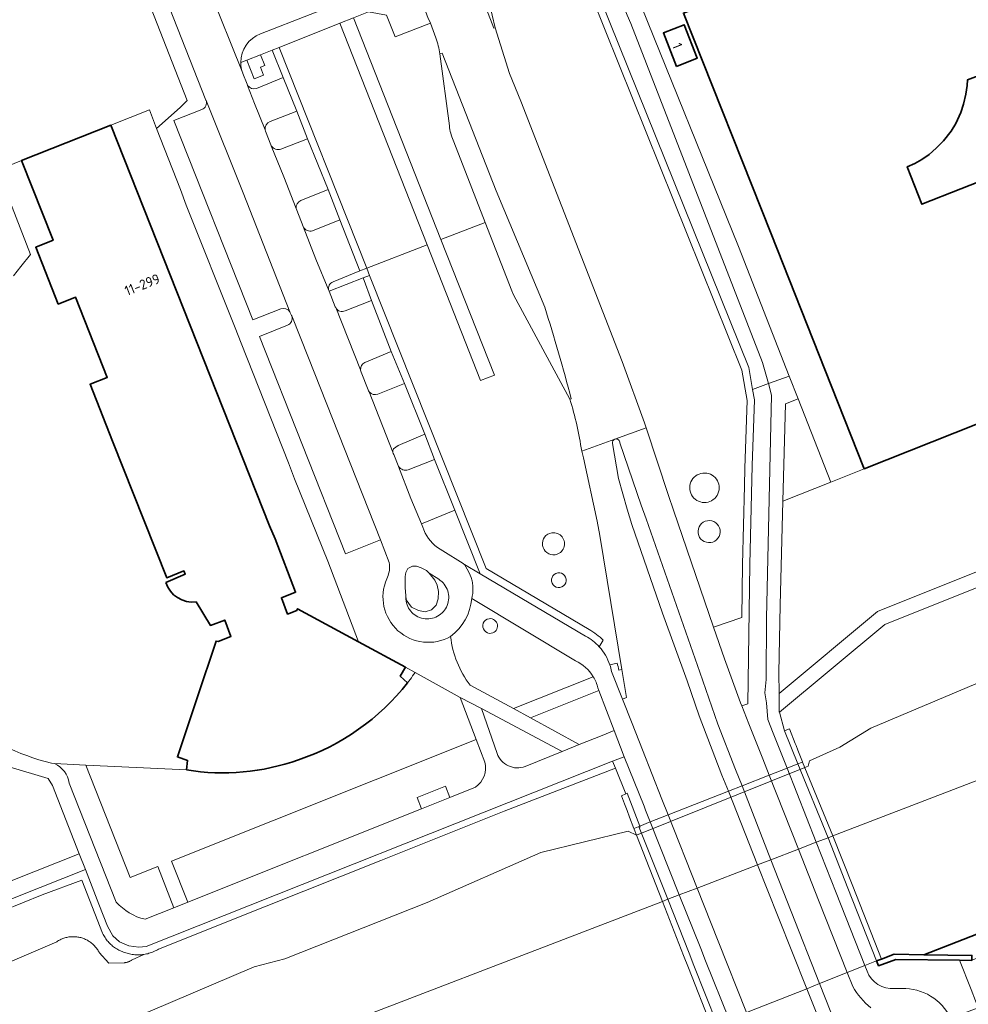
# Model space of a CAD drawing. Extents: x 150256 to 156914, y 461459 to 469481.
# Tile 289 of 656: x 154743 to 154871, y 464262 to 464395. Entities that reach past the tile are written whole.
import ezdxf
from ezdxf.enums import TextEntityAlignment as Align

# ---------------------------------------------------------------- set-up
doc = ezdxf.new("R2010")
doc.units = 0
doc.header["$LTSCALE"] = 0.75
for name, color, linetype, lineweight in [('B-RO-GK-BESCHOEIING-G', 251, 'GK-BESCHOEIING', 35), ('B-RO-GK-KADEMUUR-GV', 251, 'CONTINUOUS', 35), ('B-RO-GR-BEPLANTING_CULTUUR_BODEMBEDEKKER-GV', 251, 'CONTINUOUS', 18), ('B-RO-GR-BEPLANTING_CULTUUR_HEESTERS-GV', 251, 'CONTINUOUS', 18), ('B-RO-GR-GROENVOORZIENING-GV', 251, 'CONTINUOUS', 18), ('B-RO-GR-HAAG-GV', 251, 'CONTINUOUS', 13), ('B-RO-IE-TERREINAFSCHEIDING_KUNSTMATIG_MUUR-GV', 251, 'CONTINUOUS', 18), ('B-RO-KW-KUNSTWERK_DEK-GV', 6, 'CONTINUOUS', 18), ('B-RO-OG-BEBOUWING-GV', 6, 'CONTINUOUS', 35), ('B-RO-OG-BEBOUWING-T18', 1, 'CONTINUOUS', 18), ('B-RO-OG-TERREIN_CULTUURSCHEIDING-GV', 251, 'CONTINUOUS', 18), ('B-RO-OG-WATER_KANAAL-GV', 251, 'CONTINUOUS', 18), ('B-RO-OG-WATER_SLOOT-GV', 251, 'CONTINUOUS', 18), ('B-RO-VH-VERHARDING_ASFALT-GV', 251, 'CONTINUOUS', 18), ('B-RO-VH-VERHARDING_BETON-GV', 251, 'CONTINUOUS', 18), ('B-RO-VH-VERHARDING_BETONSTRAATSTEEN-GV', 251, 'CONTINUOUS', 18), ('B-RO-VH-VERHARDING_GRASBETONSTEEN-GV', 251, 'CONTINUOUS', 18), ('B-RO-VH-VERHARDING_TEGEL-GV', 251, 'CONTINUOUS', 18)]:
    doc.layers.add(name, color=color, linetype=linetype, lineweight=lineweight)
doc.styles.add('NLCS-ISO-M200-T18', font='NLCS-ISO.ttf', dxfattribs={"height": 360})
doc.linetypes.add('GK-BESCHOEIING', pattern='A,30,-5,[1,NLCS.SHX,S=1,R=0,X=0,Y=0],-5', length=40)

msp = doc.modelspace()

# ---------------------------------------------------------------- linework, layer by layer
at = {"layer": 'B-RO-GK-BESCHOEIING-G'}
msp.add_lwpolyline([(154865.431, 464268.328), (154889.642, 464277.747), (154916.198, 464288.565), (154936.714, 464296.84), (154976.403, 464312.458), (155000, 464321.854)], dxfattribs=at)
at = {"layer": 'B-RO-GK-KADEMUUR-GV'}
msp.add_lwpolyline([(154865.431, 464268.328), (154861.389, 464268.384), (154859.672, 464267.722), (154859.006, 464267.482), (154859.278, 464266.826), (154861.601, 464267.698), (154870.258, 464267.576), (154871.922, 464267.555), (154871.923, 464267.604), (154871.94, 464268.238)], close=True, dxfattribs=at)
at = {"layer": 'B-RO-GR-BEPLANTING_CULTUUR_BODEMBEDEKKER-GV'}
for points in [[(154778.23, 464377.56), (154781.86, 464378.94), (154780.41, 464382.69), (154776.77, 464381.28)], [(154776.093, 464380.166), (154776.14, 464380), (154776.887, 464378.117), (154776.89, 464378.111), (154776.941, 464378.008)], [(154782.55, 464366.47), (154786.23, 464367.94), (154784.66, 464372.06), (154780.95, 464370.59)], [(154780.327, 464369.494), (154780.39, 464369.28), (154781.27, 464367.06)], [(154789.388, 464360.073), (154784.773, 464358.273), (154785.6, 464356.16), (154785.702, 464356.057)], [(154786.94, 464355.63), (154790.55, 464357.03), (154789.388, 464360.073)], [(154791.41, 464344.34), (154795.02, 464345.75), (154793.2, 464350.09), (154789.64, 464348.63)], [(154789.046, 464347.601), (154789.047, 464347.591)], [(154789.11, 464347.31), (154790.06, 464344.91)], [(154795.52, 464334.06), (154799.09, 464335.47), (154797.77, 464338.88), (154794.14, 464337.38), (154793.53, 464336.91)], [(154793.55, 464336.13), (154794.14, 464334.63), (154794.208, 464334.504)], [(154803.13, 464321.236), (154805.258, 464319.978), (154801.83, 464328.59), (154797.309, 464326.753), (154797.8, 464325.47)], [(154800.19, 464323.09), (154802.95, 464321.348), (154803.055, 464321.28), (154803.13, 464321.236)]]:
    msp.add_lwpolyline(points, dxfattribs=at)
for points in [[(154776.77, 464381.28, 0.3579775), (154776.093, 464380.166)], [(154776.941, 464378.008, 0.378442), (154778.23, 464377.56)], [(154780.95, 464370.59, 0.3381558), (154780.327, 464369.494)], [(154781.27, 464367.06, 0.3625371), (154782.55, 464366.47)], [(154785.702, 464356.057, 0.4595489), (154786.94, 464355.63)], [(154789.64, 464348.63, 0.3148553), (154789.046, 464347.601)], [(154789.047, 464347.591, 0.0885087), (154789.11, 464347.31)], [(154790.06, 464344.91, 0.0821262), (154790.231, 464344.623)], [(154790.231, 464344.623, 0.3282648), (154791.41, 464344.34)], [(154793.53, 464336.91, 0.1785064), (154793.422, 464336.451)], [(154793.422, 464336.451, 0.1311116), (154793.55, 464336.13)], [(154794.208, 464334.504, 0.3278554), (154795.52, 464334.06)], [(154797.8, 464325.47, 0.1450728), (154800.19, 464323.09)]]:
    msp.add_lwpolyline(points, format="xyb", dxfattribs=at)
msp.add_lwpolyline([(154798.361, 464320.044), (154798.004, 464320.4), (154797.256, 464320.797), (154796.618, 464320.995), (154796.068, 464320.995), (154795.451, 464320.665), (154795.165, 464320.136), (154795.077, 464319.623), (154795.077, 464318.068), (154795.192, 464317.019), (154795.253, 464316.461), (154795.936, 464315.449), (154796.926, 464314.987), (154797.806, 464314.833), (154798.664, 464315.097), (154799.303, 464315.735), (154799.589, 464316.571), (154799.611, 464317.584), (154799.413, 464318.42), (154799.126, 464319.102)], close=True, dxfattribs=at)
at = {"layer": 'B-RO-GR-BEPLANTING_CULTUUR_HEESTERS-GV'}
for points in [[(154774.94, 464385.78), (154778.56, 464387.25), (154777.051, 464390.97), (154775.475, 464390.347), (154776.052, 464388.888), (154775.479, 464388.661), (154775.908, 464387.578), (154774.621, 464387.069), (154773.616, 464389.611), (154772.807, 464389.291)], [(154773.072, 464387.843), (154773.083, 464387.812), (154773.66, 464386.34), (154773.738, 464386.199), (154773.741, 464386.194)]]:
    msp.add_lwpolyline(points, dxfattribs=at)
for points in [[(154772.807, 464389.291, 0.0904727), (154773.072, 464387.843)], [(154773.741, 464386.194, 0.3453008), (154774.94, 464385.78)]]:
    msp.add_lwpolyline(points, format="xyb", dxfattribs=at)
at = {"layer": 'B-RO-GR-GROENVOORZIENING-GV'}
for points in [[(154840.726, 464302.047), (154841.575, 464302.346), (154841.826, 464321.227), (154842.153, 464334.63), (154842.467, 464343.535), (154842.207, 464344.978), (154841.674, 464347.938), (154821.535, 464398.026), (154820.355, 464398.351), (154840.746, 464347.565), (154841.464, 464343.463), (154841.14, 464334.269), (154841.083, 464331.912), (154840.826, 464321.248), (154840.73, 464314.027), (154836.914, 464312.722), (154838.381, 464308.423), (154840.576, 464302.455)], [(154784.66, 464372.06), (154786.23, 464367.94), (154788.968, 464361.035), (154789.887, 464361.395), (154777.993, 464391.342), (154777.051, 464390.97), (154778.56, 464387.25), (154780.41, 464382.69), (154781.86, 464378.94)]]:
    msp.add_lwpolyline(points, close=True, dxfattribs=at)
for points in [[(154820.023, 464312.411), (154806.062, 464320.667), (154790.275, 464360.418), (154789.388, 464360.073), (154790.55, 464357.03), (154793.2, 464350.09), (154795.02, 464345.75), (154797.77, 464338.88), (154799.09, 464335.47), (154801.83, 464328.59), (154805.258, 464319.978), (154819.55, 464311.53)], [(154821.415, 464310.069), (154821.955, 464310.954)], [(154823.821, 464307.851), (154822.847, 464307.615)], [(154823.08, 464306.72), (154824.563, 464302.966)], [(154824.563, 464302.966), (154825.103, 464303.189), (154824.477, 464306.975), (154824.062, 464306.906)]]:
    msp.add_lwpolyline(points, dxfattribs=at)
for points in [[(154821.955, 464310.954, 0.0770308), (154820.023, 464312.411)], [(154819.55, 464311.53, -0.0860345), (154821.415, 464310.069)], [(154822.847, 464307.615, -0.0322525), (154823.08, 464306.72)], [(154824.062, 464306.906, 0.0305876), (154823.821, 464307.851)]]:
    msp.add_lwpolyline(points, format="xyb", dxfattribs=at)
at = {"layer": 'B-RO-GR-HAAG-GV'}
for points in [[(154842.207, 464344.978), (154841.674, 464347.938), (154821.535, 464398.026), (154820.355, 464398.351), (154840.746, 464347.565), (154841.464, 464343.463), (154841.14, 464334.269), (154841.083, 464331.912), (154840.826, 464321.248), (154840.73, 464314.027), (154836.914, 464312.722), (154838.381, 464308.423), (154840.576, 464302.455), (154840.726, 464302.047), (154841.575, 464302.346), (154841.826, 464321.227), (154842.153, 464334.63), (154842.467, 464343.535)], [(154780.41, 464382.69), (154781.86, 464378.94), (154784.66, 464372.06), (154786.23, 464367.94), (154788.968, 464361.035), (154789.887, 464361.395), (154777.993, 464391.342), (154777.051, 464390.97), (154778.56, 464387.25)]]:
    msp.add_lwpolyline(points, close=True, dxfattribs=at)
for points in [[(154820.023, 464312.411), (154806.062, 464320.667), (154790.275, 464360.418), (154789.388, 464360.073), (154790.55, 464357.03), (154793.2, 464350.09), (154795.02, 464345.75), (154797.77, 464338.88), (154799.09, 464335.47), (154801.83, 464328.59), (154805.258, 464319.978), (154819.55, 464311.53)], [(154821.415, 464310.069), (154821.955, 464310.954)], [(154823.821, 464307.851), (154822.847, 464307.615)], [(154823.08, 464306.72), (154824.563, 464302.966), (154825.103, 464303.189), (154824.477, 464306.975)], [(154824.477, 464306.975), (154824.062, 464306.906)]]:
    msp.add_lwpolyline(points, dxfattribs=at)
for points in [[(154821.955, 464310.954, 0.0770308), (154820.023, 464312.411)], [(154819.55, 464311.53, -0.0860345), (154821.415, 464310.069)], [(154822.847, 464307.615, -0.0322525), (154823.08, 464306.72)], [(154824.062, 464306.906, 0.0305876), (154823.821, 464307.851)]]:
    msp.add_lwpolyline(points, format="xyb", dxfattribs=at)
at = {"layer": 'B-RO-IE-TERREINAFSCHEIDING_KUNSTMATIG_MUUR-GV'}
for points in [[(154848.349, 464296.044), (154848.09, 464296.706), (154847.982, 464296.983), (154847.22, 464298.933), (154846.837, 464298.792), (154846.538, 464298.682), (154848.317, 464294.182), (154848.81, 464294.376), (154848.976, 464294.441), (154848.962, 464294.476)], [(154853.098, 464284.437), (154848.976, 464294.441), (154848.81, 464294.376), (154848.317, 464294.182), (154852.437, 464284.183), (154855.128, 464277.343), (154859.006, 464267.482), (154859.672, 464267.722), (154855.787, 464277.602)], [(154825.532, 464286.96), (154826.1, 464285.453), (154826.25, 464285.503), (154826.92, 464285.766), (154825.212, 464290.221), (154825.032, 464290.14), (154824.435, 464289.871), (154824.852, 464288.763), (154825.192, 464287.86)], [(154826.1, 464285.453), (154826.14, 464285.337), (154826.463, 464284.512), (154829.972, 464275.554), (154832.84, 464268.231), (154833.498, 464266.565), (154836.644, 464258.594), (154837.398, 464258.892), (154834.252, 464266.863), (154833.594, 464268.529), (154830.729, 464275.845), (154826.845, 464285.574), (154826.96, 464285.662), (154826.92, 464285.766), (154826.25, 464285.503)]]:
    msp.add_lwpolyline(points, close=True, dxfattribs=at)
at = {"layer": 'B-RO-KW-KUNSTWERK_DEK-GV'}
msp.add_lwpolyline([(154841.365, 464260.469), (154849.541, 464263.719), (154851.288, 464264.414), (154855.04, 464265.906), (154857.423, 464266.853), (154859.006, 464267.482), (154859.672, 464267.722), (154855.787, 464277.602), (154853.098, 464284.437), (154848.976, 464294.441), (154848.81, 464294.376), (154848.317, 464294.182), (154846.87, 464293.612), (154844.454, 464292.662), (154840.769, 464291.213), (154838.924, 464290.487), (154830.765, 464287.279), (154830.763, 464287.278), (154828.326, 464286.319), (154826.92, 464285.766), (154826.25, 464285.503), (154826.1, 464285.453), (154826.14, 464285.337), (154826.463, 464284.512), (154829.972, 464275.554), (154832.84, 464268.231), (154833.498, 464266.565), (154836.644, 464258.594)], dxfattribs=at)
at = {"layer": 'B-RO-OG-BEBOUWING-GV'}
for points in [[(154844.7, 464366.042), (154852.843, 464345.507), (154857.326, 464334.202), (154915.515, 464357.276), (154914.766, 464359.146), (154920.095, 464361.261), (154913.504, 464377.925), (154922.957, 464381.656), (154919.496, 464411.404), (154899.173, 464409.058), (154899.97, 464402.151), (154883.885, 464404.44), (154879.715, 464414.577), (154832.827, 464395.984)], [(154831.901, 464388.77), (154834.708, 464389.883), (154832.91, 464394.419), (154830.102, 464393.306)], [(154867.079, 464377.653), (154868.086, 464378.68), (154869.108, 464379.959), (154869.745, 464381.019), (154870.448, 464382.517), (154870.816, 464383.66), (154871.116, 464384.988), (154871.298, 464386.182), (154871.331, 464386.938), (154876.503, 464388.898), (154879.932, 464380.232), (154874.255, 464377.952), (154875.724, 464374.224), (154865.144, 464370.069), (154863.161, 464375.152), (154864.176, 464375.58), (154865.132, 464376.137), (154866.123, 464376.828)]]:
    msp.add_lwpolyline(points, close=True, dxfattribs=at)
for points in [[(154795.41, 464305.19), (154794.44, 464306.09), (154795.13, 464307.31), (154788.784, 464310.746), (154780.52, 464315.22), (154780.391, 464314.982), (154779.163, 464314.509), (154778.308, 464316.73), (154780.23, 464317.47), (154777.45, 464324.69), (154776.712, 464326.463), (154755.175, 464380.792), (154743.064, 464375.991), (154747.35, 464365.18), (154745.007, 464364.251), (154748.066, 464356.535), (154750.405, 464357.462), (154754.707, 464346.603), (154752.37, 464345.677), (154755.429, 464337.961), (154759.715, 464327.15), (154762.773, 464319.434), (154765.104, 464320.358), (154765.27, 464319.94), (154762.635, 464318.81)], [(154766.78, 464316.16), (154768.7, 464312.97), (154770.63, 464313.69), (154771.48, 464311.47), (154769.73, 464310.81), (154769.45, 464310.84), (154766.893, 464303.159)], [(154766.893, 464303.159), (154764.221, 464295.133), (154765.59, 464294.66), (154765.45, 464293.38)]]:
    msp.add_lwpolyline(points, dxfattribs=at)
for points in [[(154762.635, 464318.81, 0.3624447), (154766.78, 464316.16)], [(154780.625, 464294.75, 0.1466392), (154795.41, 464305.19)], [(154765.45, 464293.38, 0.1263912), (154780.625, 464294.75)]]:
    msp.add_lwpolyline(points, format="xyb", dxfattribs=at)
at = {"layer": 'B-RO-OG-TERREIN_CULTUURSCHEIDING-GV'}
for points in [[(154948.45, 464350.66), (154904.878, 464333.155), (154859.115, 464314.848), (154845.794, 464303.762), (154845.818, 464301.251), (154845.834, 464301.194), (154860.152, 464313.108), (154905.622, 464331.298), (155038.151, 464384.543), (155166.514, 464435.982), (155179.114, 464431.981), (155179.294, 464434.025), (155167.902, 464437.64), (155166.436, 464438.106), (155037.406, 464386.399)], [(154840.73, 464314.027), (154840.826, 464321.248), (154841.083, 464331.912), (154841.14, 464334.269), (154841.464, 464343.463), (154840.746, 464347.565), (154820.355, 464398.351), (154810.16, 464401.16), (154806.065, 464399.2), (154807.292, 464393.987), (154809.253, 464387.782), (154810.756, 464384.058), (154824.507, 464348.773), (154827.552, 464340.454), (154827.781, 464339.756), (154830.796, 464330.588), (154831.493, 464328.602), (154836.914, 464312.722)], [(154777.993, 464391.342), (154789.887, 464361.395), (154798.075, 464364.569), (154786.24, 464394.604)], [(154788.1, 464395.34), (154786.24, 464394.604), (154798.075, 464364.569), (154805.327, 464346.163), (154807.188, 464346.896), (154799.94, 464365.291)], [(154852.795, 464332.405), (154846.301, 464329.83), (154845.919, 464315.698), (154845.768, 464306.532), (154845.794, 464303.762), (154859.115, 464314.848), (154904.878, 464333.155), (154948.45, 464350.66), (154946.518, 464355.856), (154944.787, 464355.15), (154940.093, 464367.022), (154915.515, 464357.276), (154857.326, 464334.202)], [(154848.368, 464343.702), (154846.658, 464343.012), (154846.301, 464329.83), (154852.795, 464332.405)], [(154821.789, 464298.064), (154823.45, 464298.72), (154821.364, 464304.152), (154812.068, 464300.442), (154818.69, 464296.84)]]:
    msp.add_lwpolyline(points, close=True, dxfattribs=at)
for points in [[(154799.276, 464392.616), (154798.512, 464394.62), (154793.728, 464392.785), (154792.56, 464395.716), (154790.135, 464396.145), (154788.1, 464395.34), (154799.94, 464365.291), (154805.932, 464367.614), (154802.312, 464376.894), (154801.591, 464378.754)], [(154801.095, 464380.696), (154799.801, 464390.448)], [(154817.437, 464343.647), (154809.771, 464357.773), (154809.561, 464358.312), (154805.932, 464367.614), (154799.94, 464365.291), (154807.188, 464346.896), (154805.327, 464346.163), (154798.075, 464364.569), (154789.887, 464361.395), (154790.275, 464360.418), (154806.062, 464320.667), (154820.023, 464312.411)], [(154824.477, 464306.975), (154821.47, 464325.171), (154821.127, 464327.111), (154819.265, 464335.669), (154819.027, 464336.588)], [(154818.19, 464308.19), (154804.123, 464316.617)], [(154821.955, 464310.954), (154821.415, 464310.069)], [(154822.847, 464307.615), (154823.821, 464307.851)], [(154751.806, 464294.043), (154757.833, 464278.793), (154761.548, 464280.276), (154763.753, 464274.695), (154765.61, 464275.436), (154763.405, 464281.017), (154804.739, 464297.516), (154802.55, 464303.22), (154796.445, 464306.585), (154796.106, 464306.114), (154795.936, 464305.881), (154795.762, 464305.649), (154795.41, 464305.19)], [(154824.062, 464306.906), (154824.477, 464306.975)], [(154803.91, 464304.88), (154809.785, 464301.684), (154820.603, 464306.001)], [(154820.603, 464306.001), (154809.785, 464301.684), (154812.068, 464300.442), (154821.364, 464304.152), (154821.23, 464304.5)], [(154811.36, 464293.84), (154816.383, 464295.857), (154816.386, 464295.862), (154805.44, 464301.69), (154807.563, 464295.621)], [(154805.92, 464294.44), (154804.739, 464297.516), (154763.405, 464281.017), (154765.61, 464275.436), (154797.32, 464288.085), (154797.317, 464288.093)], [(154740.565, 464274.252), (154745.871, 464276.426), (154751.237, 464278.448), (154754.073, 464271.238), (154754.149, 464271.084), (154754.231, 464270.933), (154754.318, 464270.786), (154754.409, 464270.641), (154754.506, 464270.499), (154754.608, 464270.361), (154754.714, 464270.226), (154754.824, 464270.095), (154754.94, 464269.968), (154755.059, 464269.845), (154755.183, 464269.726), (154755.307, 464269.614), (154755.436, 464269.506), (154755.568, 464269.402), (154755.704, 464269.303), (154755.842, 464269.209), (154755.984, 464269.119), (154756.129, 464269.034), (154756.276, 464268.953), (154756.427, 464268.878), (154756.579, 464268.808), (154756.734, 464268.743), (154756.891, 464268.684), (154757.05, 464268.629), (154757.217, 464268.57), (154757.386, 464268.517), (154757.557, 464268.47), (154757.729, 464268.428), (154757.903, 464268.393), (154758.078, 464268.363), (154758.253, 464268.339), (154758.43, 464268.321), (154758.607, 464268.309), (154758.784, 464268.302), (154758.961, 464268.302), (154759.138, 464268.308), (154759.315, 464268.32), (154759.492, 464268.337), (154759.667, 464268.361), (154759.842, 464268.391), (154760.015, 464268.426), (154760.187, 464268.467), (154760.358, 464268.514), (154760.527, 464268.566), (154760.694, 464268.624), (154760.859, 464268.688), (154761.021, 464268.757), (154761.182, 464268.832), (154761.339, 464268.912), (154761.494, 464268.997), (154761.646, 464269.088), (154776.043, 464274.811), (154791.787, 464281.121), (154808.516, 464287.806), (154823.611, 464293.612), (154823.213, 464294.585), (154759.959, 464269.427), (154758.985, 464269.339), (154757.629, 464269.525), (154756.379, 464270.083), (154755.448, 464270.907), (154754.731, 464272.21), (154753.58, 464275.19), (154751.753, 464279.863), (154742.527, 464276.225)], [(154759.83, 464273.13), (154763.753, 464274.695), (154761.548, 464280.276), (154757.833, 464278.793), (154751.806, 464294.043), (154747.551, 464294.25)], [(154741.664, 464278.357), (154750.915, 464282.005), (154747.3, 464291.25), (154746.7, 464292.22), (154741.41, 464293.78)], [(154765.45, 464293.38), (154751.806, 464294.043)], [(154749.55, 464291.59), (154755.92, 464275.47)], [(154797.317, 464288.093), (154796.73, 464289.63), (154800.55, 464291.16), (154801.16, 464289.63), (154804.63, 464291.06)], [(154735.797, 464264.942), (154747.858, 464270.089), (154747.972, 464270.163), (154748.088, 464270.233), (154748.207, 464270.3), (154748.328, 464270.362), (154748.451, 464270.42), (154748.576, 464270.474), (154748.703, 464270.523), (154748.831, 464270.568), (154748.961, 464270.609), (154749.092, 464270.645), (154749.224, 464270.677), (154749.358, 464270.704), (154749.492, 464270.727), (154749.627, 464270.745), (154749.762, 464270.758), (154749.898, 464270.767), (154750.034, 464270.771), (154750.17, 464270.77), (154750.306, 464270.765), (154750.441, 464270.755), (154750.577, 464270.741), (154750.711, 464270.721), (154750.845, 464270.698), (154750.978, 464270.669), (154751.11, 464270.637), (154751.241, 464270.599), (154751.373, 464270.557), (154751.503, 464270.51), (154751.631, 464270.458), (154751.757, 464270.403), (154751.882, 464270.342), (154752.004, 464270.278), (154752.124, 464270.209), (154752.241, 464270.136), (154752.356, 464270.059), (154752.468, 464269.978), (154752.577, 464269.894), (154752.683, 464269.805), (154752.787, 464269.713), (154752.886, 464269.618), (154752.983, 464269.519), (154753.076, 464269.416), (154753.165, 464269.311), (154753.251, 464269.202), (154753.332, 464269.091), (154753.41, 464268.977), (154753.484, 464268.86), (154753.554, 464268.741), (154753.619, 464268.619), (154754.898, 464267.172), (154756.987, 464267.235), (154757.07, 464267.244), (154757.152, 464267.256), (154757.233, 464267.271), (154757.314, 464267.288), (154757.395, 464267.308), (154757.474, 464267.332), (154757.553, 464267.357), (154757.631, 464267.386), (154757.708, 464267.417), (154757.783, 464267.451), (154757.858, 464267.488), (154757.931, 464267.527), (154758.002, 464267.569), (154758.072, 464267.613), (154759.667, 464268.361), (154759.492, 464268.337), (154759.315, 464268.32), (154759.138, 464268.308), (154758.961, 464268.302), (154758.784, 464268.302), (154758.607, 464268.309), (154758.43, 464268.321), (154758.253, 464268.339), (154758.078, 464268.363), (154757.903, 464268.393), (154757.729, 464268.428), (154757.557, 464268.47), (154757.386, 464268.517), (154757.217, 464268.57), (154757.05, 464268.629), (154756.891, 464268.684), (154756.734, 464268.743), (154756.579, 464268.808), (154756.427, 464268.878), (154756.276, 464268.953), (154756.129, 464269.034), (154755.984, 464269.119), (154755.842, 464269.209), (154755.704, 464269.303), (154755.568, 464269.402), (154755.436, 464269.506), (154755.307, 464269.614), (154755.183, 464269.726), (154755.059, 464269.845), (154754.94, 464269.968), (154754.824, 464270.095), (154754.714, 464270.226), (154754.608, 464270.361), (154754.506, 464270.499), (154754.409, 464270.641), (154754.318, 464270.786), (154754.231, 464270.933), (154754.149, 464271.084), (154754.073, 464271.238), (154751.237, 464278.448), (154745.871, 464276.426), (154740.565, 464274.252)], [(154871.922, 464267.555), (154870.258, 464267.576), (154871.825, 464263.611)]]:
    msp.add_lwpolyline(points, dxfattribs=at)
for points in [[(154799.801, 464390.448, 0.0410989), (154799.276, 464392.616)], [(154801.591, 464378.754, -0.0680065), (154801.095, 464380.696)], [(154819.027, 464336.588, 0.0371153), (154817.437, 464343.647)], [(154835.897, 464329.644, -1.0002762), (154835.455, 464333.619)], [(154835.455, 464333.619, 1.0002762), (154835.897, 464329.644)], [(154835.455, 464333.619, -1.0002209), (154835.897, 464329.644)], [(154835.897, 464329.644, 1.0002209), (154835.455, 464333.619)], [(154836.525, 464324.205, -1), (154836.082, 464327.172)], [(154836.082, 464327.172, 1), (154836.525, 464324.205)], [(154836.082, 464327.172, -0.9999018), (154836.525, 464324.205)], [(154836.525, 464324.205, 0.9999018), (154836.082, 464327.172)], [(154814.98, 464325.528, 1), (154815.422, 464322.56)], [(154815.422, 464322.56, -1), (154814.98, 464325.528)], [(154815.422, 464322.56, 1), (154814.98, 464325.528)], [(154814.98, 464325.528, -1), (154815.422, 464322.56)], [(154815.789, 464320.097, 1.000421), (154816.084, 464318.119)], [(154816.084, 464318.119, -1.000421), (154815.789, 464320.097)], [(154816.084, 464318.119, 1.000421), (154815.789, 464320.097)], [(154815.789, 464320.097, -1.000421), (154816.084, 464318.119)], [(154804.123, 464316.617, -0.2127144), (154801.261, 464311.464)], [(154806.768, 464311.9, -1.000421), (154806.473, 464313.878)], [(154806.473, 464313.878, 1.000421), (154806.768, 464311.9)], [(154806.473, 464313.878, -0.9994318), (154806.768, 464311.9)], [(154806.768, 464311.9, 0.9994318), (154806.473, 464313.878)], [(154820.023, 464312.411, -0.0770308), (154821.955, 464310.954)], [(154801.261, 464311.464, 0.1374483), (154803.91, 464304.88)], [(154821.415, 464310.069, -0.103386), (154822.847, 464307.615)], [(154820.603, 464306.001, 0.149051), (154818.19, 464308.19)], [(154823.821, 464307.851, -0.0305876), (154824.062, 464306.906)], [(154795.41, 464305.19, -0.1466392), (154780.625, 464294.75)], [(154821.23, 464304.5, 0.0741007), (154820.603, 464306.001)], [(154807.563, 464295.621, 0.4201554), (154811.36, 464293.84)], [(154747.551, 464294.25, -0.2547337), (154749.55, 464291.59)], [(154780.625, 464294.75, -0.1263912), (154765.45, 464293.38)], [(154804.63, 464291.06, 0.3135547), (154805.92, 464294.44)], [(154755.92, 464275.47, 0.1549117), (154759.83, 464273.13)]]:
    msp.add_lwpolyline(points, format="xyb", dxfattribs=at)
at = {"layer": 'B-RO-OG-WATER_KANAAL-GV'}
for points in [[(155176.887, 464410.714), (155116.149, 464389.895), (154991, 464337.401), (154853.098, 464284.437), (154852.437, 464284.183), (154850.831, 464283.566), (154848.419, 464282.64), (154844.688, 464281.207), (154842.881, 464280.513), (154834.684, 464277.365), (154832.266, 464276.436), (154830.729, 464275.845), (154829.972, 464275.554), (154776.076, 464254.855)], [(154776.076, 464254.855), (154829.972, 464275.554), (154830.729, 464275.845), (154832.266, 464276.436), (154834.684, 464277.365), (154842.881, 464280.513), (154844.688, 464281.207), (154848.419, 464282.64), (154850.831, 464283.566), (154852.437, 464284.183), (154853.098, 464284.437), (154991, 464337.401)], [(154873.306, 464305.434), (154858.234, 464299.031), (154854.047, 464296.482), (154849.911, 464294.615), (154849.723, 464293.876), (154849.282, 464293.698), (154826.463, 464284.512), (154825.352, 464285.097), (154813.509, 464282.189), (154798.076, 464275.417), (154778.78, 464267.761), (154774.62, 464266.695), (154760.52, 464260.664)], [(154841.365, 464260.469), (154849.541, 464263.719), (154851.288, 464264.414), (154855.04, 464265.906), (154857.423, 464266.853), (154859.006, 464267.482), (154859.672, 464267.722), (154861.389, 464268.384), (154865.431, 464268.328), (154881.47, 464274.568)]]:
    msp.add_lwpolyline(points, dxfattribs=at)
at = {"layer": 'B-RO-OG-WATER_SLOOT-GV'}
for points in [[(154905.622, 464331.298), (154860.152, 464313.108), (154845.834, 464301.194), (154846.538, 464298.682), (154846.837, 464298.792), (154847.22, 464298.933), (154847.982, 464296.983), (154848.09, 464296.706), (154848.349, 464296.044), (154848.962, 464294.476), (154848.976, 464294.441), (154848.81, 464294.376), (154848.317, 464294.182), (154846.87, 464293.612), (154844.454, 464292.662), (154840.769, 464291.213), (154838.924, 464290.487), (154830.765, 464287.279), (154830.763, 464287.278), (154828.326, 464286.319), (154826.92, 464285.766), (154826.25, 464285.503), (154826.1, 464285.453), (154826.14, 464285.337), (154826.463, 464284.512), (154849.282, 464293.698), (154849.723, 464293.876), (154849.911, 464294.615), (154854.047, 464296.482), (154858.234, 464299.031), (154873.306, 464305.434)], [(154826.463, 464284.512), (154826.14, 464285.337), (154826.1, 464285.453), (154825.532, 464286.96), (154825.192, 464287.86), (154824.852, 464288.763), (154824.435, 464289.871), (154825.032, 464290.14), (154823.611, 464293.612), (154808.516, 464287.806), (154791.787, 464281.121), (154776.043, 464274.811), (154761.646, 464269.088), (154761.494, 464268.997), (154761.339, 464268.912), (154761.182, 464268.832), (154761.021, 464268.757), (154760.859, 464268.688), (154760.694, 464268.624), (154760.527, 464268.566), (154760.358, 464268.514), (154760.187, 464268.467), (154760.015, 464268.426), (154759.842, 464268.391), (154759.667, 464268.361), (154758.072, 464267.613), (154758.002, 464267.569), (154757.931, 464267.527), (154757.858, 464267.488), (154757.783, 464267.451), (154757.708, 464267.417), (154757.631, 464267.386), (154757.553, 464267.357), (154757.474, 464267.332), (154757.395, 464267.308), (154757.314, 464267.288), (154757.233, 464267.271), (154757.152, 464267.256), (154757.07, 464267.244), (154756.987, 464267.235), (154754.898, 464267.172), (154753.619, 464268.619), (154753.554, 464268.741), (154753.484, 464268.86), (154753.41, 464268.977), (154753.332, 464269.091), (154753.251, 464269.202), (154753.165, 464269.311), (154753.076, 464269.416), (154752.983, 464269.519), (154752.886, 464269.618), (154752.787, 464269.713), (154752.683, 464269.805), (154752.577, 464269.894), (154752.468, 464269.978), (154752.356, 464270.059), (154752.241, 464270.136), (154752.124, 464270.209), (154752.004, 464270.278), (154751.882, 464270.342), (154751.757, 464270.403), (154751.631, 464270.458), (154751.503, 464270.51), (154751.373, 464270.557), (154751.241, 464270.599), (154751.11, 464270.637), (154750.978, 464270.669), (154750.845, 464270.698), (154750.711, 464270.721), (154750.577, 464270.741), (154750.441, 464270.755), (154750.306, 464270.765), (154750.17, 464270.77), (154750.034, 464270.771), (154749.898, 464270.767), (154749.762, 464270.758), (154749.627, 464270.745), (154749.492, 464270.727), (154749.358, 464270.704), (154749.224, 464270.677), (154749.092, 464270.645), (154748.961, 464270.609), (154748.831, 464270.568), (154748.703, 464270.523), (154748.576, 464270.474), (154748.451, 464270.42), (154748.328, 464270.362), (154748.207, 464270.3), (154748.088, 464270.233), (154747.972, 464270.163), (154747.858, 464270.089), (154735.797, 464264.942)], [(154636.679, 464214.539), (154637.812, 464214.297), (154641.105, 464213.328), (154641.707, 464213.372), (154652.881, 464218.04), (154662.284, 464221.856), (154675.736, 464227.075), (154681.837, 464229.47), (154695.889, 464235.198), (154703.348, 464237.593), (154725.22, 464246.725), (154743.069, 464253.768), (154760.52, 464260.664), (154774.62, 464266.695), (154778.78, 464267.761), (154798.076, 464275.417), (154813.509, 464282.189), (154825.352, 464285.097), (154826.463, 464284.512)]]:
    msp.add_lwpolyline(points, dxfattribs=at)
msp.add_lwpolyline([(154882.571, 464271.777), (154881.47, 464274.568), (154865.431, 464268.328), (154871.94, 464268.238), (154871.923, 464267.604)], close=True, dxfattribs=at)
at = {"layer": 'B-RO-VH-VERHARDING_ASFALT-GV'}
for points in [[(154819.027, 464336.588), (154823.533, 464338.219), (154827.781, 464339.756), (154827.552, 464340.454), (154824.507, 464348.773), (154810.756, 464384.058), (154809.253, 464387.782), (154807.292, 464393.987), (154807.129, 464393.959), (154798.387, 464416.602), (154795.611, 464423.667), (154792.44, 464431.236)], [(154785.81, 464427.97), (154790.57, 464416.017), (154791.328, 464414.089), (154792.17, 464411.97), (154798.221, 464395.276), (154798.39, 464394.94), (154798.512, 464394.62), (154799.276, 464392.616)], [(154742.008, 464360.387), (154742.968, 464361.632), (154744.305, 464363.263), (154739.821, 464374.689), (154743.064, 464375.991), (154755.175, 464380.792), (154760.416, 464382.872), (154761.359, 464380.338), (154764.59, 464383.192), (154765.559, 464384.16), (154755.287, 464410.404)], [(154799.801, 464390.448), (154800.099, 464390.577), (154807.453, 464371.911), (154814.018, 464356.122)], [(154817.61, 464343.689), (154817.437, 464343.647)], [(154843.568, 464294.898), (154841.706, 464299.606), (154840.726, 464302.047), (154840.576, 464302.455), (154838.381, 464308.423), (154836.914, 464312.722), (154831.493, 464328.602), (154830.796, 464330.588), (154827.781, 464339.756), (154823.533, 464338.219)], [(154823.533, 464338.219), (154819.027, 464336.588), (154819.265, 464335.669), (154821.127, 464327.111), (154821.47, 464325.171), (154824.477, 464306.975), (154825.103, 464303.189), (154824.563, 464302.966), (154825.865, 464299.672), (154827.273, 464296.108), (154829.916, 464289.424)], [(154829.916, 464289.424), (154830.765, 464287.279), (154838.924, 464290.487), (154838.052, 464292.685), (154837.079, 464295.138), (154834.973, 464300.69), (154833.35, 464305.437), (154829.995, 464314.648), (154825.815, 464326.67), (154825.205, 464328.712), (154824.007, 464332.88), (154823.211, 464337.657)], [(154824.21, 464337.708), (154827.102, 464329.294), (154827.778, 464327.412), (154835.034, 464306.627), (154837.482, 464299.585), (154839.9, 464293.428), (154840.769, 464291.213), (154844.454, 464292.662), (154843.568, 464294.898)], [(154807.563, 464295.621), (154805.44, 464301.69), (154802.55, 464303.22), (154804.739, 464297.516)], [(154741.41, 464293.78), (154746.7, 464292.22), (154747.3, 464291.25), (154750.915, 464282.005), (154751.753, 464279.863), (154753.58, 464275.19), (154754.731, 464272.21), (154755.448, 464270.907), (154756.379, 464270.083), (154757.629, 464269.525), (154758.985, 464269.339), (154759.959, 464269.427), (154823.213, 464294.585), (154824.798, 464295.169), (154823.45, 464298.72), (154821.789, 464298.064), (154818.69, 464296.84), (154816.386, 464295.862), (154816.383, 464295.857), (154811.36, 464293.84)], [(154804.739, 464297.516), (154805.92, 464294.44)], [(154747.551, 464294.25), (154747.13, 464294.31)], [(154755.92, 464275.47), (154749.55, 464291.59)], [(154804.63, 464291.06), (154801.16, 464289.63), (154797.317, 464288.093), (154797.32, 464288.085), (154765.61, 464275.436), (154763.753, 464274.695), (154759.83, 464273.13)], [(154705.632, 464260.973), (154719.741, 464265.829), (154724.766, 464267.876), (154730.004, 464270.349), (154735.002, 464272.901), (154738.937, 464274.736), (154742.527, 464276.225), (154751.753, 464279.863), (154750.915, 464282.005), (154741.664, 464278.357), (154738.01, 464276.841), (154733.993, 464274.968), (154728.99, 464272.413), (154723.84, 464269.982), (154718.932, 464267.983), (154711.429, 464265.401), (154708.486, 464264.388), (154704.788, 464263.116), (154701.72, 464262.036), (154691.979, 464258.546)], [(154855.786, 464264.025), (154855.04, 464265.906), (154851.288, 464264.414), (154853.583, 464258.578), (154853.908, 464257.59), (154854.387, 464255.643), (154854.583, 464253.854)], [(154853.556, 464253.6), (154849.541, 464263.719), (154841.365, 464260.469), (154842.694, 464257.111), (154842.962, 464256.345)]]:
    msp.add_lwpolyline(points, dxfattribs=at)
for points in [[(154799.276, 464392.616, -0.0410989), (154799.801, 464390.448)], [(154814.018, 464356.122, -0.0128427), (154817.61, 464343.689)], [(154817.437, 464343.647, -0.0371153), (154819.027, 464336.588)], [(154747.13, 464294.31, -0.4843097), (154726.94, 464337.91)], [(154823.211, 464337.657, -0.3623124), (154823.533, 464338.219)], [(154823.533, 464338.219, -0.5406701), (154824.21, 464337.708)], [(154811.36, 464293.84, -0.4201554), (154807.563, 464295.621)], [(154749.55, 464291.59, 0.2547337), (154747.551, 464294.25)], [(154805.92, 464294.44, -0.3135547), (154804.63, 464291.06)], [(154759.83, 464273.13, -0.1549117), (154755.92, 464275.47)], [(154858.213, 464261.139, -0.0931715), (154855.786, 464264.025)]]:
    msp.add_lwpolyline(points, format="xyb", dxfattribs=at)
for points in [[(154847.443, 464274.196), (154851.288, 464264.414), (154855.04, 464265.906), (154851.159, 464275.716), (154848.419, 464282.64), (154844.454, 464292.662), (154840.769, 464291.213), (154844.688, 464281.207)], [(154849.541, 464263.719), (154845.674, 464273.471), (154842.881, 464280.513), (154838.924, 464290.487), (154830.765, 464287.279), (154830.763, 464287.278), (154834.684, 464277.365), (154837.541, 464270.143), (154841.365, 464260.469)]]:
    msp.add_lwpolyline(points, close=True, dxfattribs=at)
at = {"layer": 'B-RO-VH-VERHARDING_BETON-GV'}
for points in [[(154792.44, 464431.236), (154795.611, 464423.667), (154798.387, 464416.602), (154807.129, 464393.959), (154807.292, 464393.987), (154806.065, 464399.2), (154804.748, 464404.798), (154804.066, 464407.698), (154802.492, 464414.388), (154800.333, 464419.815), (154793.915, 464435.951), (154793.728, 464436.421), (154788.924, 464442.715), (154788.779, 464442.661), (154789.659, 464439.714)], [(154814.018, 464356.122), (154807.453, 464371.911), (154800.099, 464390.577), (154799.801, 464390.448), (154801.095, 464380.696)], [(154801.591, 464378.754), (154802.312, 464376.894), (154805.932, 464367.614), (154809.561, 464358.312), (154809.771, 464357.773), (154817.437, 464343.647)], [(154817.437, 464343.647), (154817.61, 464343.689)]]:
    msp.add_lwpolyline(points, dxfattribs=at)
msp.add_lwpolyline([(154773.616, 464389.611), (154774.621, 464387.069), (154775.908, 464387.578), (154775.479, 464388.661), (154776.052, 464388.888), (154775.475, 464390.347)], close=True, dxfattribs=at)
for points in [[(154801.095, 464380.696, 0.0680065), (154801.591, 464378.754)], [(154817.61, 464343.689, 0.0128427), (154814.018, 464356.122)]]:
    msp.add_lwpolyline(points, format="xyb", dxfattribs=at)
at = {"layer": 'B-RO-VH-VERHARDING_BETONSTRAATSTEEN-GV'}
for points in [[(154750.675, 464437.433), (154747.634, 464436.198), (154750.519, 464428.805), (154768.075, 464384.19), (154768.098, 464384.133), (154773.128, 464371.632), (154779.451, 464355.484)], [(154781.27, 464367.06), (154780.39, 464369.28), (154780.327, 464369.494), (154778.661, 464373.809), (154776.941, 464378.008), (154776.89, 464378.111), (154776.887, 464378.117), (154776.14, 464380), (154776.093, 464380.166), (154774.661, 464383.72), (154773.741, 464386.194), (154773.738, 464386.199), (154773.66, 464386.34), (154773.083, 464387.812), (154773.072, 464387.843), (154768.434, 464399.438)], [(154768.434, 464399.438), (154773.072, 464387.843)], [(154775.47, 464393.16), (154788.94, 464398.47)], [(154778.56, 464387.25), (154774.94, 464385.78)], [(154776.77, 464381.28), (154780.41, 464382.69), (154778.56, 464387.25)], [(154773.741, 464386.194), (154774.661, 464383.72), (154776.093, 464380.166)], [(154779.451, 464355.484), (154773.128, 464371.632), (154768.098, 464384.133)], [(154767.53, 464382.91), (154763.73, 464381.41), (154774.45, 464354.38), (154778.25, 464355.88)], [(154780.95, 464370.59), (154784.66, 464372.06), (154781.86, 464378.94), (154778.23, 464377.56)], [(154776.941, 464378.008), (154778.661, 464373.809), (154780.327, 464369.494)], [(154786.23, 464367.94), (154782.55, 464366.47)], [(154785.33, 464359.56), (154788.968, 464361.035), (154786.23, 464367.94)], [(154789.047, 464347.591), (154789.046, 464347.601), (154785.702, 464356.057), (154785.6, 464356.16), (154784.773, 464358.273), (154784.77, 464358.28), (154784.733, 464358.371), (154782.999, 464362.632), (154781.27, 464367.06)], [(154781.27, 464367.06), (154782.999, 464362.632), (154784.733, 464358.371)], [(154789.64, 464348.63), (154793.2, 464350.09), (154790.55, 464357.03), (154786.94, 464355.63)], [(154785.702, 464356.057), (154789.046, 464347.601)], [(154779.13, 464353.66), (154775.36, 464352.13), (154787.02, 464322.69), (154791.771, 464324.587), (154781.981, 464349.249), (154779.714, 464354.926)], [(154779.52, 464355.34), (154779.7, 464354.97), (154779.714, 464354.926), (154781.981, 464349.249), (154791.771, 464324.587), (154792.94, 464321.485)], [(154790.06, 464344.91), (154789.11, 464347.31)], [(154795.02, 464345.75), (154791.41, 464344.34)], [(154793.53, 464336.91), (154794.14, 464337.38), (154797.77, 464338.88), (154795.02, 464345.75)], [(154793.422, 464336.451), (154790.231, 464344.623)], [(154790.231, 464344.623), (154793.422, 464336.451)], [(154823.211, 464337.657), (154824.007, 464332.88), (154825.205, 464328.712), (154825.815, 464326.67), (154829.995, 464314.648), (154833.35, 464305.437), (154834.973, 464300.69), (154837.079, 464295.138), (154838.052, 464292.685), (154838.924, 464290.487), (154840.769, 464291.213), (154839.9, 464293.428), (154837.482, 464299.585), (154835.034, 464306.627), (154827.778, 464327.412), (154827.102, 464329.294), (154824.21, 464337.708)], [(154797.8, 464325.47), (154797.309, 464326.753), (154795.861, 464330.192), (154794.208, 464334.504), (154794.14, 464334.63), (154793.55, 464336.13)], [(154794.208, 464334.504), (154795.861, 464330.192), (154797.309, 464326.753), (154801.83, 464328.59), (154799.09, 464335.47), (154795.52, 464334.06)], [(154804.123, 464316.617), (154804.194, 464316.943), (154804.248, 464317.303), (154804.283, 464317.756), (154804.27, 464318.303), (154804.216, 464318.756), (154804.163, 464319.023), (154804.043, 464319.463), (154803.923, 464319.805), (154803.692, 464320.298), (154803.13, 464321.236), (154803.055, 464321.28), (154802.95, 464321.348), (154800.19, 464323.09)], [(154792.69, 464319.5), (154792.59, 464319.28)], [(154854.583, 464253.854), (154854.387, 464255.643), (154853.908, 464257.59), (154853.583, 464258.578), (154851.288, 464264.414), (154849.541, 464263.719), (154853.556, 464253.6)]]:
    msp.add_lwpolyline(points, dxfattribs=at)
for points in [[(154772.807, 464389.291, -0.3129379), (154775.47, 464393.16)], [(154773.072, 464387.843, -0.0904727), (154772.807, 464389.291)], [(154774.94, 464385.78, -0.3453008), (154773.741, 464386.194)], [(154768.098, 464384.133, -0.4236812), (154767.53, 464382.91)], [(154776.093, 464380.166, -0.3579775), (154776.77, 464381.28)], [(154778.23, 464377.56, -0.378442), (154776.941, 464378.008)], [(154780.327, 464369.494, -0.3381558), (154780.95, 464370.59)], [(154782.55, 464366.47, -0.3625371), (154781.27, 464367.06)], [(154784.733, 464358.371, -0.4030258), (154785.33, 464359.56)], [(154778.25, 464355.88, -0.3778462), (154779.451, 464355.484)], [(154786.94, 464355.63, -0.4595489), (154785.702, 464356.057)], [(154779.714, 464354.926, -0.3857329), (154779.13, 464353.66)], [(154779.451, 464355.484, -0.0336512), (154779.52, 464355.34)], [(154789.046, 464347.601, -0.3148553), (154789.64, 464348.63)], [(154789.11, 464347.31, -0.0885087), (154789.047, 464347.591)], [(154790.231, 464344.623, -0.0821262), (154790.06, 464344.91)], [(154791.41, 464344.34, -0.3282648), (154790.231, 464344.623)], [(154823.533, 464338.219, 0.3623124), (154823.211, 464337.657)], [(154824.21, 464337.708, 0.5406701), (154823.533, 464338.219)], [(154793.422, 464336.451, -0.1785064), (154793.53, 464336.91)], [(154793.55, 464336.13, -0.1311116), (154793.422, 464336.451)], [(154795.52, 464334.06, -0.3278554), (154794.208, 464334.504)], [(154800.19, 464323.09, -0.1450728), (154797.8, 464325.47)], [(154792.94, 464321.485, -0.1410414), (154792.69, 464319.5)], [(154792.59, 464319.28, 0.7180779), (154801.261, 464311.464)], [(154801.261, 464311.464, 0.2127144), (154804.123, 464316.617)]]:
    msp.add_lwpolyline(points, format="xyb", dxfattribs=at)
for points in [[(154799.654, 464319.22), (154799.86, 464319.076), (154800.053, 464318.915), (154800.231, 464318.738), (154800.393, 464318.546), (154800.538, 464318.34), (154800.665, 464318.123), (154800.773, 464317.896), (154800.86, 464317.661), (154800.927, 464317.418), (154800.973, 464317.171), (154800.997, 464316.921), (154801, 464316.67), (154800.981, 464316.419), (154800.94, 464316.171), (154800.878, 464315.928), (154800.796, 464315.69), (154800.693, 464315.461), (154800.571, 464315.241), (154800.43, 464315.033), (154800.272, 464314.838), (154800.097, 464314.657), (154799.908, 464314.492), (154799.705, 464314.343), (154799.49, 464314.213), (154799.265, 464314.102), (154799.031, 464314.011), (154798.789, 464313.94), (154798.543, 464313.89), (154798.293, 464313.862), (154798.042, 464313.855), (154797.791, 464313.87), (154797.543, 464313.907), (154797.298, 464313.965), (154797.059, 464314.044), (154796.829, 464314.143), (154796.607, 464314.262), (154796.397, 464314.399), (154796.199, 464314.554), (154796.015, 464314.726), (154795.847, 464314.912), (154795.695, 464315.113), (154795.562, 464315.326), (154795.447, 464315.549), (154795.352, 464315.782), (154795.277, 464316.022), (154795.224, 464316.267), (154795.191, 464316.517), (154795.181, 464316.768), (154795.192, 464317.019), (154795.077, 464318.068), (154795.077, 464319.623), (154795.165, 464320.136), (154795.451, 464320.665), (154796.068, 464320.995), (154796.618, 464320.995), (154797.256, 464320.797), (154798.004, 464320.4), (154798.361, 464320.044)], [(154801.16, 464289.63), (154800.55, 464291.16), (154796.73, 464289.63), (154797.317, 464288.093)], [(154845.674, 464273.471), (154849.541, 464263.719), (154851.288, 464264.414), (154847.443, 464274.196), (154844.688, 464281.207), (154840.769, 464291.213), (154838.924, 464290.487), (154842.881, 464280.513)]]:
    msp.add_lwpolyline(points, close=True, dxfattribs=at)
at = {"layer": 'B-RO-VH-VERHARDING_GRASBETONSTEEN-GV'}
msp.add_lwpolyline([(154795.192, 464317.019), (154795.181, 464316.768), (154795.191, 464316.517), (154795.224, 464316.267), (154795.277, 464316.022), (154795.352, 464315.782), (154795.447, 464315.549), (154795.562, 464315.326), (154795.695, 464315.113), (154795.847, 464314.912), (154796.015, 464314.726), (154796.199, 464314.554), (154796.397, 464314.399), (154796.607, 464314.262), (154796.829, 464314.143), (154797.059, 464314.044), (154797.298, 464313.965), (154797.543, 464313.907), (154797.791, 464313.87), (154798.042, 464313.855), (154798.293, 464313.862), (154798.543, 464313.89), (154798.789, 464313.94), (154799.031, 464314.011), (154799.265, 464314.102), (154799.49, 464314.213), (154799.705, 464314.343), (154799.908, 464314.492), (154800.097, 464314.657), (154800.272, 464314.838), (154800.43, 464315.033), (154800.571, 464315.241), (154800.693, 464315.461), (154800.796, 464315.69), (154800.878, 464315.928), (154800.94, 464316.171), (154800.981, 464316.419), (154801, 464316.67), (154800.997, 464316.921), (154800.973, 464317.171), (154800.927, 464317.418), (154800.86, 464317.661), (154800.773, 464317.896), (154800.665, 464318.123), (154800.538, 464318.34), (154800.393, 464318.546), (154800.231, 464318.738), (154800.053, 464318.915), (154799.86, 464319.076), (154799.654, 464319.22), (154798.361, 464320.044), (154799.126, 464319.102), (154799.413, 464318.42), (154799.611, 464317.584), (154799.589, 464316.571), (154799.303, 464315.735), (154798.664, 464315.097), (154797.806, 464314.833), (154796.926, 464314.987), (154795.936, 464315.449), (154795.253, 464316.461)], close=True, dxfattribs=at)
at = {"layer": 'B-RO-VH-VERHARDING_TEGEL-GV'}
for points in [[(154768.098, 464384.133), (154768.075, 464384.19), (154750.519, 464428.805), (154747.634, 464436.198), (154744.529, 464443.623), (154742.344, 464442.832), (154743.646, 464439.717), (154752.91, 464416.22), (154754.4, 464412.422)], [(154805.371, 464439.435), (154810.431, 464426.663), (154811.176, 464424.754), (154816.64, 464410.75), (154818.98, 464404.84), (154820.48, 464401.38), (154821.535, 464398.026), (154841.674, 464347.938), (154842.207, 464344.978), (154844.341, 464345.747), (154843.545, 464348.608), (154825.699, 464394.578), (154825.2, 464395.69), (154821.585, 464404.865), (154821.528, 464405.03), (154819.119, 464411.137), (154819.112, 464411.151)], [(154754.4, 464412.422), (154755.13, 464410.56), (154755.287, 464410.404), (154765.559, 464384.16), (154764.59, 464383.192), (154761.359, 464380.338), (154764.64, 464372.06), (154765.42, 464369.94), (154772.048, 464353.339), (154772.838, 464351.219), (154779.3, 464335.03), (154780.079, 464332.84), (154784.61, 464321.69), (154788.784, 464310.746), (154795.13, 464307.31), (154796.445, 464306.585), (154802.55, 464303.22), (154805.44, 464301.69), (154816.386, 464295.862), (154818.69, 464296.84), (154812.068, 464300.442), (154809.785, 464301.684), (154803.91, 464304.88)], [(154821.528, 464405.03), (154821.585, 464404.865), (154825.2, 464395.69), (154825.699, 464394.578), (154843.545, 464348.608), (154844.341, 464345.747), (154847.163, 464346.769), (154840.281, 464364.33), (154826.341, 464398.904), (154824.849, 464402.757), (154822.924, 464407.614)], [(154788.94, 464398.47), (154775.47, 464393.16)], [(154772.807, 464389.291), (154773.616, 464389.611), (154775.475, 464390.347), (154777.051, 464390.97), (154777.993, 464391.342), (154786.24, 464394.604), (154788.1, 464395.34), (154790.135, 464396.145), (154792.56, 464395.716), (154793.728, 464392.785), (154798.512, 464394.62), (154798.39, 464394.94), (154798.221, 464395.276)], [(154778.25, 464355.88), (154774.45, 464354.38), (154763.73, 464381.41), (154767.53, 464382.91)], [(154784.733, 464358.371), (154784.77, 464358.28), (154784.773, 464358.273), (154789.388, 464360.073), (154790.275, 464360.418), (154789.887, 464361.395), (154788.968, 464361.035)], [(154788.968, 464361.035), (154785.33, 464359.56)], [(154779.714, 464354.926), (154779.7, 464354.97), (154779.52, 464355.34)], [(154792.94, 464321.485), (154791.771, 464324.587), (154787.02, 464322.69), (154775.36, 464352.13), (154779.13, 464353.66)], [(154803.13, 464321.236), (154803.692, 464320.298), (154803.923, 464319.805), (154804.043, 464319.463), (154804.163, 464319.023), (154804.216, 464318.756), (154804.27, 464318.303), (154804.283, 464317.756), (154804.248, 464317.303), (154804.194, 464316.943), (154804.123, 464316.617), (154818.19, 464308.19)], [(154819.55, 464311.53), (154805.258, 464319.978), (154803.13, 464321.236)], [(154792.59, 464319.28), (154792.69, 464319.5)], [(154821.23, 464304.5), (154821.364, 464304.152), (154823.45, 464298.72), (154824.798, 464295.169), (154827.478, 464288.446), (154827.694, 464287.905), (154828.326, 464286.319), (154830.763, 464287.278), (154830.765, 464287.279), (154829.916, 464289.424), (154827.273, 464296.108), (154825.865, 464299.672), (154824.563, 464302.966), (154823.08, 464306.72)], [(154869.075, 464259.727), (154869.981, 464260.071), (154872.8, 464261.145), (154872.432, 464262.075), (154871.825, 464263.611), (154870.258, 464267.576), (154861.601, 464267.698), (154859.278, 464266.826), (154859.006, 464267.482), (154857.423, 464266.853), (154857.72, 464266.103)], [(154857.423, 464266.853), (154855.04, 464265.906), (154855.786, 464264.025)], [(154857.72, 464266.103), (154857.423, 464266.853)], [(154861.443, 464263.738), (154862.443, 464263.765)], [(154862.443, 464263.765), (154861.443, 464263.738)]]:
    msp.add_lwpolyline(points, dxfattribs=at)
for points in [[(154775.47, 464393.16, 0.3129379), (154772.807, 464389.291)], [(154767.53, 464382.91, 0.4236812), (154768.098, 464384.133)], [(154785.33, 464359.56, 0.4030258), (154784.733, 464358.371)], [(154779.451, 464355.484, 0.3778462), (154778.25, 464355.88)], [(154779.13, 464353.66, 0.3857329), (154779.714, 464354.926)], [(154779.52, 464355.34, 0.0336512), (154779.451, 464355.484)], [(154792.69, 464319.5, 0.1410414), (154792.94, 464321.485)], [(154801.261, 464311.464, -0.7180779), (154792.59, 464319.28)], [(154803.91, 464304.88, -0.1374483), (154801.261, 464311.464)], [(154821.415, 464310.069, 0.0860345), (154819.55, 464311.53)], [(154822.847, 464307.615, 0.103386), (154821.415, 464310.069)], [(154818.19, 464308.19, -0.149051), (154820.603, 464306.001)], [(154823.08, 464306.72, 0.0322525), (154822.847, 464307.615)], [(154820.603, 464306.001, -0.0741007), (154821.23, 464304.5)], [(154857.72, 464266.103, 0.3331713), (154861.443, 464263.738)], [(154861.443, 464263.738, -0.3331713), (154857.72, 464266.103)], [(154855.786, 464264.025, 0.0931715), (154858.213, 464261.139)], [(154862.443, 464263.765, -0.2901448), (154869.075, 464259.727)], [(154869.075, 464259.727, 0.2901448), (154862.443, 464263.765)]]:
    msp.add_lwpolyline(points, format="xyb", dxfattribs=at)
for points in [[(154845.834, 464301.194), (154845.818, 464301.251), (154845.794, 464303.762), (154845.768, 464306.532), (154845.919, 464315.698), (154846.301, 464329.83), (154846.658, 464343.012), (154848.368, 464343.702), (154847.163, 464346.769), (154844.341, 464345.747), (154844.768, 464344.207), (154844.072, 464313.954), (154844.021, 464305.634), (154843.871, 464303.841), (154844.071, 464302.496), (154844.27, 464300.204), (154845.003, 464298.345), (154845.981, 464295.863), (154846.87, 464293.612), (154848.317, 464294.182), (154846.538, 464298.682)], [(154840.726, 464302.047), (154841.706, 464299.606), (154843.568, 464294.898), (154844.454, 464292.662), (154846.87, 464293.612), (154845.981, 464295.863), (154845.003, 464298.345), (154844.27, 464300.204), (154844.071, 464302.496), (154843.871, 464303.841), (154844.021, 464305.634), (154844.072, 464313.954), (154844.768, 464344.207), (154844.341, 464345.747), (154842.207, 464344.978), (154842.467, 464343.535), (154842.153, 464334.63), (154841.826, 464321.227), (154841.575, 464302.346)], [(154828.326, 464286.319), (154827.694, 464287.905), (154827.478, 464288.446), (154824.798, 464295.169), (154823.213, 464294.585), (154823.611, 464293.612), (154825.032, 464290.14), (154825.212, 464290.221), (154826.92, 464285.766)], [(154857.423, 464266.853), (154853.541, 464276.694), (154850.831, 464283.566), (154846.87, 464293.612), (154844.454, 464292.662), (154848.419, 464282.64), (154851.159, 464275.716), (154855.04, 464265.906)], [(154859.006, 464267.482), (154855.128, 464277.343), (154852.437, 464284.183), (154848.317, 464294.182), (154846.87, 464293.612), (154850.831, 464283.566), (154853.541, 464276.694), (154857.423, 464266.853)], [(154837.398, 464258.892), (154839.004, 464259.53), (154835.825, 464267.507), (154835.162, 464269.17), (154832.266, 464276.436), (154828.326, 464286.319), (154826.92, 464285.766), (154826.96, 464285.662), (154826.845, 464285.574), (154830.729, 464275.845), (154833.594, 464268.529), (154834.252, 464266.863)], [(154835.162, 464269.17), (154835.825, 464267.507), (154839.004, 464259.53), (154841.365, 464260.469), (154837.541, 464270.143), (154834.684, 464277.365), (154830.763, 464287.278), (154828.326, 464286.319), (154832.266, 464276.436)]]:
    msp.add_lwpolyline(points, close=True, dxfattribs=at)

# ---------------------------------------------------------------- texts
at = {"layer": 'B-RO-OG-BEBOUWING-T18', "style": 'NLCS-ISO-M200-T18'}
for s, rotation, p in [('1', 291.6, (154831.988, 464391.557)), ('11-299', 21.6, (154759.447, 464359.162))]:
    msp.add_text(s, height=1.35, rotation=rotation, dxfattribs=at).set_placement(p, align=Align.MIDDLE)

doc.saveas('drawing.dxf')
